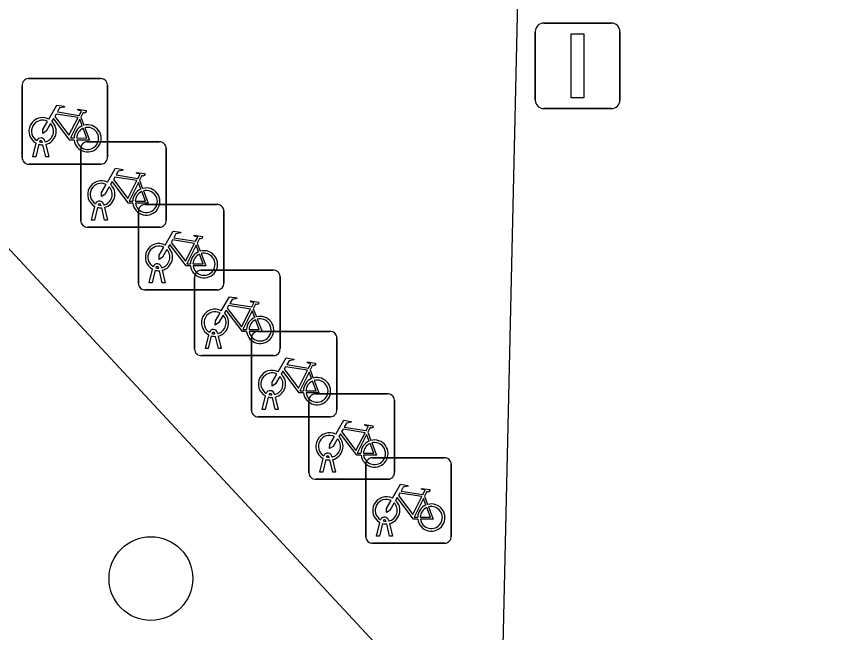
# Model space of a CAD drawing. Extents: x 162172 to 163187, y 382874 to 383685.
# Drawn here: x 162963.83 to 162973.39, y 383552.36 to 383559.56 of the extents above; entities that cross this region are included whole.
import ezdxf

# ---------------------------------------------------------------- set-up
doc = ezdxf.new("R2010")
doc.units = 0
for name, color, linetype in [('IMGEO_Boom', 7, 'Continuous'), ('IMGEO_Fietsenrek', 7, 'Continuous'), ('IMGEO_Groenvoorziening', 7, 'Continuous'), ('IMGEO_Lichtmast', 7, 'Continuous'), ('IMGEO_Lijnafwatering', 7, 'Continuous'), ('IMGEO_Voetgangersgebied_open', 7, 'Continuous')]:
    doc.layers.add(name, color=color, linetype=linetype)

msp = doc.modelspace()

# ---------------------------------------------------------------- linework, layer by layer
at = {"layer": 'IMGEO_Boom'}
msp.add_circle((162965.4, 383552.99), 0.4892, dxfattribs=at)
at = {"layer": 'IMGEO_Fietsenrek'}
for p, q in [((162963.9689, 383558.8355), (162964.8098, 383558.8355)), ((162964.8098, 383558.8355), (162963.9689, 383558.8355)), ((162963.8945, 383557.9109), (162963.8945, 383558.7518)), ((162963.8945, 383558.7518), (162963.8945, 383557.9109)), ((162964.8935, 383558.7611), (162964.8935, 383557.9202)), ((162964.8935, 383557.9202), (162964.8935, 383558.7611)), ((162964.5812, 383558.3852), (162964.6175, 383558.29)), ((162964.1626, 383558.1034), (162964.1644, 383558.0955)), ((162964.6549, 383558.0975), (162965.4958, 383558.0975)), ((162965.4958, 383558.0975), (162964.6549, 383558.0975)), ((162964.0215, 383557.9203), (162964.0598, 383558.0803)), ((162964.0902, 383558.0681), (162964.0549, 383557.9203)), ((162964.1319, 383558.0919), (162964.1309, 383558.0962)), ((162964.173, 383557.9203), (162964.1391, 383558.062)), ((162964.1714, 383558.0663), (162964.2064, 383557.9203)), ((162964.5805, 383557.1729), (162964.5805, 383558.0138)), ((162964.5805, 383558.0138), (162964.5805, 383557.1729)), ((162965.5795, 383558.0231), (162965.5795, 383557.1822)), ((162965.5795, 383557.1822), (162965.5795, 383558.0231)), ((162964.0549, 383557.9203), (162964.0215, 383557.9203)), ((162964.2064, 383557.9203), (162964.173, 383557.9203)), ((162964.8191, 383557.8365), (162963.9782, 383557.8365)), ((162963.9782, 383557.8365), (162964.8191, 383557.8365)), ((162965.2672, 383557.6472), (162965.3035, 383557.552)), ((162964.7075, 383557.1823), (162964.7458, 383557.3423)), ((162964.8179, 383557.3539), (162964.8169, 383557.3582)), ((162964.8486, 383557.3654), (162964.8504, 383557.3575)), ((162965.3289, 383557.3635), (162966.1698, 383557.3635)), ((162966.1698, 383557.3635), (162965.3289, 383557.3635)), ((162964.7762, 383557.3301), (162964.7409, 383557.1823)), ((162964.859, 383557.1823), (162964.8251, 383557.324)), ((162964.8574, 383557.3283), (162964.8924, 383557.1823)), ((162965.2545, 383556.4389), (162965.2545, 383557.2798)), ((162965.2545, 383557.2798), (162965.2545, 383556.4389)), ((162966.2535, 383557.2891), (162966.2535, 383556.4482)), ((162966.2535, 383556.4482), (162966.2535, 383557.2891)), ((162964.7409, 383557.1823), (162964.7075, 383557.1823)), ((162964.8924, 383557.1823), (162964.859, 383557.1823)), ((162965.5051, 383557.0985), (162964.6642, 383557.0985)), ((162964.6642, 383557.0985), (162965.5051, 383557.0985)), ((162965.9412, 383556.9132), (162965.9775, 383556.818)), ((162965.3815, 383556.4483), (162965.4198, 383556.6083)), ((162965.4502, 383556.5961), (162965.4149, 383556.4483)), ((162965.4919, 383556.6199), (162965.4909, 383556.6242)), ((162965.533, 383556.4483), (162965.4991, 383556.59)), ((162965.5226, 383556.6314), (162965.5244, 383556.6235)), ((162965.5314, 383556.5943), (162965.5664, 383556.4483)), ((162965.9849, 383556.5955), (162966.8258, 383556.5955)), ((162966.8258, 383556.5955), (162965.9849, 383556.5955)), ((162965.9105, 383555.6709), (162965.9105, 383556.5118)), ((162965.9105, 383556.5118), (162965.9105, 383555.6709)), ((162966.9095, 383556.5211), (162966.9095, 383555.6802)), ((162966.9095, 383555.6802), (162966.9095, 383556.5211)), ((162965.4149, 383556.4483), (162965.3815, 383556.4483)), ((162965.5664, 383556.4483), (162965.533, 383556.4483)), ((162966.1791, 383556.3645), (162965.3382, 383556.3645)), ((162965.3382, 383556.3645), (162966.1791, 383556.3645)), ((162966.5972, 383556.1452), (162966.6335, 383556.05)), ((162966.0375, 383555.6803), (162966.0758, 383555.8403)), ((162966.1062, 383555.8281), (162966.0709, 383555.6803)), ((162966.1479, 383555.8519), (162966.1469, 383555.8562)), ((162966.189, 383555.6803), (162966.1551, 383555.822)), ((162966.1786, 383555.8634), (162966.1804, 383555.8555)), ((162966.1874, 383555.8263), (162966.2224, 383555.6803)), ((162966.6499, 383555.8805), (162967.4908, 383555.8805)), ((162967.4908, 383555.8805), (162966.6499, 383555.8805)), ((162967.5745, 383555.8061), (162967.5745, 383554.9652)), ((162967.5745, 383554.9652), (162967.5745, 383555.8061)), ((162966.5755, 383554.9559), (162966.5755, 383555.7968)), ((162966.5755, 383555.7968), (162966.5755, 383554.9559)), ((162966.0709, 383555.6803), (162966.0375, 383555.6803)), ((162966.2224, 383555.6803), (162966.189, 383555.6803)), ((162966.8351, 383555.5965), (162965.9942, 383555.5965)), ((162965.9942, 383555.5965), (162966.8351, 383555.5965)), ((162967.2622, 383555.4302), (162967.2985, 383555.335)), ((162966.8129, 383555.1369), (162966.8119, 383555.1412)), ((162966.8436, 383555.1484), (162966.8454, 383555.1405)), ((162967.3219, 383555.1505), (162968.1628, 383555.1505)), ((162968.1628, 383555.1505), (162967.3219, 383555.1505)), ((162966.7025, 383554.9653), (162966.7408, 383555.1253)), ((162966.7712, 383555.1131), (162966.7359, 383554.9653)), ((162966.854, 383554.9653), (162966.8201, 383555.107)), ((162966.8524, 383555.1113), (162966.8874, 383554.9653)), ((162967.2475, 383554.2259), (162967.2475, 383555.0668)), ((162967.2475, 383555.0668), (162967.2475, 383554.2259)), ((162968.2465, 383555.0761), (162968.2465, 383554.2352)), ((162968.2465, 383554.2352), (162968.2465, 383555.0761)), ((162966.7359, 383554.9653), (162966.7025, 383554.9653)), ((162966.8874, 383554.9653), (162966.854, 383554.9653)), ((162967.5001, 383554.8815), (162966.6592, 383554.8815)), ((162966.6592, 383554.8815), (162967.5001, 383554.8815)), ((162967.9342, 383554.7002), (162967.9705, 383554.605)), ((162967.3745, 383554.2353), (162967.4128, 383554.3953)), ((162967.4432, 383554.3831), (162967.4079, 383554.2353)), ((162967.4849, 383554.4069), (162967.4839, 383554.4112)), ((162967.526, 383554.2353), (162967.4921, 383554.377)), ((162967.5156, 383554.4184), (162967.5174, 383554.4105)), ((162967.5244, 383554.3813), (162967.5594, 383554.2353)), ((162967.9859, 383554.4025), (162968.8268, 383554.4025)), ((162968.8268, 383554.4025), (162967.9859, 383554.4025)), ((162967.9115, 383553.4779), (162967.9115, 383554.3188)), ((162967.9115, 383554.3188), (162967.9115, 383553.4779)), ((162968.9105, 383554.3281), (162968.9105, 383553.4872)), ((162968.9105, 383553.4872), (162968.9105, 383554.3281)), ((162967.4079, 383554.2353), (162967.3745, 383554.2353)), ((162967.5594, 383554.2353), (162967.526, 383554.2353)), ((162968.1721, 383554.1515), (162967.3312, 383554.1515)), ((162967.3312, 383554.1515), (162968.1721, 383554.1515)), ((162968.5982, 383553.9522), (162968.6345, 383553.857)), ((162968.0385, 383553.4873), (162968.0768, 383553.6473)), ((162968.1072, 383553.6351), (162968.0719, 383553.4873)), ((162968.1489, 383553.6589), (162968.1479, 383553.6632)), ((162968.19, 383553.4873), (162968.1561, 383553.629)), ((162968.1796, 383553.6704), (162968.1814, 383553.6625)), ((162968.1884, 383553.6333), (162968.2234, 383553.4873)), ((162968.0719, 383553.4873), (162968.0385, 383553.4873)), ((162968.2234, 383553.4873), (162968.19, 383553.4873)), ((162968.8361, 383553.4035), (162967.9952, 383553.4035)), ((162967.9952, 383553.4035), (162968.8361, 383553.4035))]:
    msp.add_line(p, q, dxfattribs=at)
for points in [[(162964.2071, 383558.3622), (162964.3018, 383558.5257), (162964.388, 383558.5119), (162964.3897, 383558.5032), (162964.3336, 383558.4923), (162964.3074, 383558.447), (162964.5626, 383558.4062)], [(162964.5497, 383558.381), (162964.2929, 383558.422), (162964.2762, 383558.3932), (162964.4432, 383558.1729), (162964.5497, 383558.381)], [(162964.5626, 383558.4062), (162964.5876, 383558.455), (162964.5825, 383558.459), (162964.5593, 383558.4627), (162964.5466, 383558.4702), (162964.5456, 383558.4733), (162964.5478, 383558.4779), (162964.6426, 383558.4628), (162964.6449, 383558.4525), (162964.6355, 383558.4401), (162964.6231, 383558.4337), (162964.6086, 383558.4399), (162964.5812, 383558.3852)], [(162964.2278, 383558.3097), (162964.1762, 383558.2205), (162964.1363, 383558.1945), (162964.1375, 383558.242), (162964.192, 383558.3362)], [(162964.5028, 383558.1175), (162964.4531, 383558.1176), (162964.2624, 383558.3693), (162964.2434, 383558.3365)], [(162964.5977, 383558.283), (162964.5684, 383558.3598), (162964.459, 383558.1417), (162964.5017, 383558.1416)], [(162964.5317, 383558.1415), (162964.6516, 383558.1413), (162964.6084, 383558.2549)], [(162964.6282, 383558.2618), (162964.6832, 383558.1172), (162964.5331, 383558.1175)], [(162964.8931, 383557.6242), (162964.9878, 383557.7877), (162965.074, 383557.7739), (162965.0757, 383557.7652), (162965.0196, 383557.7543), (162964.9934, 383557.709), (162965.2486, 383557.6682)], [(162965.2486, 383557.6682), (162965.2736, 383557.717), (162965.2685, 383557.721), (162965.2453, 383557.7247), (162965.2326, 383557.7322), (162965.2316, 383557.7353), (162965.2338, 383557.7399), (162965.3286, 383557.7248), (162965.3309, 383557.7145), (162965.3215, 383557.7021), (162965.3091, 383557.6957), (162965.2946, 383557.7019), (162965.2672, 383557.6472)], [(162965.1888, 383557.3795), (162965.1391, 383557.3796), (162964.9484, 383557.6313), (162964.9294, 383557.5985)], [(162965.2357, 383557.643), (162964.9789, 383557.684), (162964.9622, 383557.6552), (162965.1292, 383557.4349), (162965.2357, 383557.643)], [(162965.2837, 383557.545), (162965.2544, 383557.6218), (162965.145, 383557.4037), (162965.1877, 383557.4036)], [(162964.9138, 383557.5717), (162964.8622, 383557.4825), (162964.8223, 383557.4565), (162964.8235, 383557.504), (162964.878, 383557.5982)], [(162965.3142, 383557.5238), (162965.3692, 383557.3792), (162965.2191, 383557.3795)], [(162965.2177, 383557.4035), (162965.3376, 383557.4033), (162965.2944, 383557.5169)], [(162965.5671, 383556.8902), (162965.6618, 383557.0537), (162965.748, 383557.0399), (162965.7497, 383557.0312), (162965.6936, 383557.0203), (162965.6674, 383556.975), (162965.9226, 383556.9342)], [(162965.9097, 383556.909), (162965.6529, 383556.95), (162965.6362, 383556.9212), (162965.8032, 383556.7009), (162965.9097, 383556.909)], [(162965.9226, 383556.9342), (162965.9476, 383556.983), (162965.9425, 383556.987), (162965.9193, 383556.9907), (162965.9066, 383556.9982), (162965.9056, 383557.0013), (162965.9078, 383557.0059), (162966.0026, 383556.9908), (162966.0049, 383556.9805), (162965.9955, 383556.9681), (162965.9831, 383556.9617), (162965.9686, 383556.9679), (162965.9412, 383556.9132)], [(162965.5878, 383556.8377), (162965.5362, 383556.7485), (162965.4963, 383556.7225), (162965.4975, 383556.77), (162965.552, 383556.8642)], [(162965.8628, 383556.6455), (162965.8131, 383556.6456), (162965.6224, 383556.8973), (162965.6034, 383556.8645)], [(162965.9577, 383556.811), (162965.9284, 383556.8878), (162965.819, 383556.6697), (162965.8617, 383556.6696)], [(162965.8917, 383556.6695), (162966.0116, 383556.6693), (162965.9684, 383556.7829)], [(162965.9882, 383556.7898), (162966.0432, 383556.6452), (162965.8931, 383556.6455)], [(162966.2231, 383556.1222), (162966.3178, 383556.2857), (162966.404, 383556.2719), (162966.4057, 383556.2632), (162966.3496, 383556.2523), (162966.3234, 383556.207), (162966.5786, 383556.1662)], [(162966.5786, 383556.1662), (162966.6036, 383556.215), (162966.5985, 383556.219), (162966.5753, 383556.2227), (162966.5626, 383556.2302), (162966.5616, 383556.2333), (162966.5638, 383556.2379), (162966.6586, 383556.2228), (162966.6609, 383556.2125), (162966.6515, 383556.2001), (162966.6391, 383556.1937), (162966.6246, 383556.1999), (162966.5972, 383556.1452)], [(162966.2438, 383556.0697), (162966.1922, 383555.9805), (162966.1523, 383555.9545), (162966.1535, 383556.002), (162966.208, 383556.0962)], [(162966.5188, 383555.8775), (162966.4691, 383555.8776), (162966.2784, 383556.1293), (162966.2594, 383556.0965)], [(162966.5657, 383556.141), (162966.3089, 383556.182), (162966.2922, 383556.1532), (162966.4592, 383555.9329), (162966.5657, 383556.141)], [(162966.6137, 383556.043), (162966.5844, 383556.1198), (162966.475, 383555.9017), (162966.5177, 383555.9016)], [(162966.5477, 383555.9015), (162966.6676, 383555.9013), (162966.6244, 383556.0149)], [(162966.6442, 383556.0218), (162966.6992, 383555.8772), (162966.5491, 383555.8775)], [(162966.8881, 383555.4072), (162966.9828, 383555.5707), (162967.069, 383555.5569), (162967.0707, 383555.5482), (162967.0146, 383555.5373), (162966.9884, 383555.492), (162967.2436, 383555.4512)], [(162967.2436, 383555.4512), (162967.2686, 383555.5), (162967.2635, 383555.504), (162967.2403, 383555.5077), (162967.2276, 383555.5152), (162967.2266, 383555.5183), (162967.2288, 383555.5229), (162967.3236, 383555.5078), (162967.3259, 383555.4975), (162967.3165, 383555.4851), (162967.3041, 383555.4787), (162967.2896, 383555.4849), (162967.2622, 383555.4302)], [(162967.2307, 383555.426), (162966.9739, 383555.467), (162966.9572, 383555.4382), (162967.1242, 383555.2179), (162967.2307, 383555.426)], [(162966.9088, 383555.3547), (162966.8572, 383555.2655), (162966.8173, 383555.2395), (162966.8185, 383555.287), (162966.873, 383555.3812)], [(162967.1838, 383555.1625), (162967.1341, 383555.1626), (162966.9434, 383555.4143), (162966.9244, 383555.3815)], [(162967.2787, 383555.328), (162967.2494, 383555.4048), (162967.14, 383555.1867), (162967.1827, 383555.1866)], [(162967.2127, 383555.1865), (162967.3326, 383555.1863), (162967.2894, 383555.2999)], [(162967.3092, 383555.3068), (162967.3642, 383555.1622), (162967.2141, 383555.1625)], [(162967.5601, 383554.6772), (162967.6548, 383554.8407), (162967.741, 383554.8269), (162967.7427, 383554.8182), (162967.6866, 383554.8073), (162967.6604, 383554.762), (162967.9156, 383554.7212)], [(162967.9156, 383554.7212), (162967.9406, 383554.77), (162967.9355, 383554.774), (162967.9123, 383554.7777), (162967.8996, 383554.7852), (162967.8986, 383554.7883), (162967.9008, 383554.7929), (162967.9956, 383554.7778), (162967.9979, 383554.7675), (162967.9885, 383554.7551), (162967.9761, 383554.7487), (162967.9616, 383554.7549), (162967.9342, 383554.7002)], [(162967.8558, 383554.4325), (162967.8061, 383554.4326), (162967.6154, 383554.6843), (162967.5964, 383554.6515)], [(162967.9027, 383554.696), (162967.6459, 383554.737), (162967.6292, 383554.7082), (162967.7962, 383554.4879), (162967.9027, 383554.696)], [(162967.9507, 383554.598), (162967.9214, 383554.6748), (162967.812, 383554.4567), (162967.8547, 383554.4566)], [(162967.5808, 383554.6247), (162967.5292, 383554.5355), (162967.4893, 383554.5095), (162967.4905, 383554.557), (162967.545, 383554.6512)], [(162967.8847, 383554.4565), (162968.0046, 383554.4563), (162967.9614, 383554.5699)], [(162967.9812, 383554.5768), (162968.0362, 383554.4322), (162967.8861, 383554.4325)], [(162968.2241, 383553.9292), (162968.3188, 383554.0927), (162968.405, 383554.0789), (162968.4067, 383554.0702), (162968.3506, 383554.0593), (162968.3244, 383554.014), (162968.5796, 383553.9732)], [(162968.5667, 383553.948), (162968.3099, 383553.989), (162968.2932, 383553.9602), (162968.4602, 383553.7399), (162968.5667, 383553.948)], [(162968.5796, 383553.9732), (162968.6046, 383554.022), (162968.5995, 383554.026), (162968.5763, 383554.0297), (162968.5636, 383554.0372), (162968.5626, 383554.0403), (162968.5648, 383554.0449), (162968.6596, 383554.0298), (162968.6619, 383554.0195), (162968.6525, 383554.0071), (162968.6401, 383554.0007), (162968.6256, 383554.0069), (162968.5982, 383553.9522)], [(162968.2448, 383553.8767), (162968.1932, 383553.7875), (162968.1533, 383553.7615), (162968.1545, 383553.809), (162968.209, 383553.9032)], [(162968.5198, 383553.6845), (162968.4701, 383553.6846), (162968.2794, 383553.9363), (162968.2604, 383553.9035)], [(162968.6147, 383553.85), (162968.5854, 383553.9268), (162968.476, 383553.7087), (162968.5187, 383553.7086)], [(162968.5487, 383553.7085), (162968.6686, 383553.7083), (162968.6254, 383553.8219)], [(162968.6452, 383553.8288), (162968.7002, 383553.6842), (162968.5501, 383553.6845)]]:
    msp.add_lwpolyline(points, dxfattribs=at)
for centre, radius, start, end in [((162963.9722, 383558.7576), 0.0779, 92.4484, 184.28452), ((162963.9722, 383558.7576), 0.0779, 92.4484, 184.28452), ((162964.8156, 383558.7578), 0.0779, 2.4484, 94.28452), ((162964.8156, 383558.7578), 0.0779, 2.4484, 94.28452), ((162964.1341, 383558.2209), 0.159, 62.67661, 242.13685), ((162964.1341, 383558.2209), 0.129, 63.31916, 238.90302), ((162964.1341, 383558.2209), 0.129, 283.60429, 43.43025), ((162964.1341, 383558.2209), 0.159, 283.5766, 46.60424), ((162964.6607, 383558.1369), 0.159, 187.0065, 105.77075), ((162964.6607, 383558.1369), 0.159, 113.3408, 178.32165), ((162964.6607, 383558.1369), 0.129, 113.92302, 177.95563), ((162964.6607, 383558.1369), 0.129, 188.67146, 104.58832), ((162964.1139, 383558.0923), 0.0499, 12.8025, 158.69338), ((162964.1139, 383558.0923), 0.0174, 12.8025, 163.45023), ((162964.1341, 383558.2209), 0.129, 253.41502, 269.02044), ((162964.6582, 383558.0196), 0.0779, 92.4484, 184.28452), ((162964.6582, 383558.0196), 0.0779, 92.4484, 184.28452), ((162965.5016, 383558.0198), 0.0779, 2.4484, 94.28452), ((162965.5016, 383558.0198), 0.0779, 2.4484, 94.28452), ((162964.1341, 383558.2209), 0.159, 253.99666, 271.78671), ((162963.9724, 383557.9142), 0.0779, 182.4484, 274.28452), ((162963.9724, 383557.9142), 0.0779, 182.4484, 274.28452), ((162964.8158, 383557.9144), 0.0779, 272.4484, 4.28452), ((162964.8158, 383557.9144), 0.0779, 272.4484, 4.28452), ((162964.8201, 383557.4829), 0.159, 62.67661, 242.13685), ((162964.8201, 383557.4829), 0.129, 63.31916, 238.90302), ((162964.8201, 383557.4829), 0.129, 283.60429, 43.43025), ((162964.8201, 383557.4829), 0.159, 283.5766, 46.60424), ((162965.3467, 383557.3989), 0.159, 113.3408, 178.32165), ((162965.3467, 383557.3989), 0.159, 187.0065, 105.77075), ((162965.3467, 383557.3989), 0.129, 188.67146, 104.58832), ((162965.3467, 383557.3989), 0.129, 113.92302, 177.95563), ((162964.7999, 383557.3543), 0.0499, 12.8025, 158.69338), ((162964.7999, 383557.3543), 0.0174, 12.8025, 163.45023), ((162964.8201, 383557.4829), 0.129, 253.41502, 269.02044), ((162965.3322, 383557.2856), 0.0779, 92.4484, 184.28452), ((162965.3322, 383557.2856), 0.0779, 92.4484, 184.28452), ((162966.1756, 383557.2858), 0.0779, 2.4484, 94.28452), ((162966.1756, 383557.2858), 0.0779, 2.4484, 94.28452), ((162964.8201, 383557.4829), 0.159, 253.99666, 271.78671), ((162964.6584, 383557.1762), 0.0779, 182.4484, 274.28452), ((162964.6584, 383557.1762), 0.0779, 182.4484, 274.28452), ((162965.5018, 383557.1764), 0.0779, 272.4484, 4.28452), ((162965.5018, 383557.1764), 0.0779, 272.4484, 4.28452), ((162965.4941, 383556.7489), 0.159, 62.67661, 242.13685), ((162965.4941, 383556.7489), 0.129, 63.31916, 238.90302), ((162965.4941, 383556.7489), 0.159, 283.5766, 46.60424), ((162965.4941, 383556.7489), 0.129, 283.60429, 43.43025), ((162966.0207, 383556.6649), 0.159, 113.3408, 178.32165), ((162966.0207, 383556.6649), 0.159, 187.0065, 105.77075), ((162966.0207, 383556.6649), 0.129, 113.92302, 177.95563), ((162966.0207, 383556.6649), 0.129, 188.67146, 104.58832), ((162965.4739, 383556.6203), 0.0499, 12.8025, 158.69338), ((162965.4941, 383556.7489), 0.159, 253.99666, 271.78671), ((162965.4739, 383556.6203), 0.0174, 12.8025, 163.45023), ((162965.4941, 383556.7489), 0.129, 253.41502, 269.02044), ((162965.9882, 383556.5176), 0.0779, 92.4484, 184.28452), ((162965.9882, 383556.5176), 0.0779, 92.4484, 184.28452), ((162966.8316, 383556.5178), 0.0779, 2.4484, 94.28452), ((162966.8316, 383556.5178), 0.0779, 2.4484, 94.28452), ((162965.3324, 383556.4422), 0.0779, 182.4484, 274.28452), ((162965.3324, 383556.4422), 0.0779, 182.4484, 274.28452), ((162966.1758, 383556.4424), 0.0779, 272.4484, 4.28452), ((162966.1758, 383556.4424), 0.0779, 272.4484, 4.28452), ((162966.1501, 383555.9809), 0.159, 62.67661, 242.13685), ((162966.1501, 383555.9809), 0.129, 63.31916, 238.90302), ((162966.1501, 383555.9809), 0.159, 283.5766, 46.60424), ((162966.1501, 383555.9809), 0.129, 283.60429, 43.43025), ((162966.6767, 383555.8969), 0.159, 113.3408, 178.32165), ((162966.6767, 383555.8969), 0.159, 187.0065, 105.77075), ((162966.6767, 383555.8969), 0.129, 113.92302, 177.95563), ((162966.6767, 383555.8969), 0.129, 188.67146, 104.58832), ((162966.1299, 383555.8523), 0.0499, 12.8025, 158.69338), ((162966.1501, 383555.9809), 0.159, 253.99666, 271.78671), ((162966.1299, 383555.8523), 0.0174, 12.8025, 163.45023), ((162966.1501, 383555.9809), 0.129, 253.41502, 269.02044), ((162966.6532, 383555.8026), 0.0779, 92.4484, 184.28452), ((162966.6532, 383555.8026), 0.0779, 92.4484, 184.28452), ((162967.4966, 383555.8028), 0.0779, 2.4484, 94.28452), ((162967.4966, 383555.8028), 0.0779, 2.4484, 94.28452), ((162965.9884, 383555.6742), 0.0779, 182.4484, 274.28452), ((162965.9884, 383555.6742), 0.0779, 182.4484, 274.28452), ((162966.8318, 383555.6744), 0.0779, 272.4484, 4.28452), ((162966.8318, 383555.6744), 0.0779, 272.4484, 4.28452), ((162966.8151, 383555.2659), 0.159, 62.67661, 242.13685), ((162966.8151, 383555.2659), 0.129, 63.31916, 238.90302), ((162966.8151, 383555.2659), 0.129, 283.60429, 43.43025), ((162966.8151, 383555.2659), 0.159, 283.5766, 46.60424), ((162967.3417, 383555.1819), 0.159, 113.3408, 178.32165), ((162967.3417, 383555.1819), 0.159, 187.0065, 105.77075), ((162967.3417, 383555.1819), 0.129, 113.92302, 177.95563), ((162967.3417, 383555.1819), 0.129, 188.67146, 104.58832), ((162966.7949, 383555.1373), 0.0499, 12.8025, 158.69338), ((162966.7949, 383555.1373), 0.0174, 12.8025, 163.45023), ((162966.8151, 383555.2659), 0.129, 253.41502, 269.02044), ((162967.3252, 383555.0726), 0.0779, 92.4484, 184.28452), ((162967.3252, 383555.0726), 0.0779, 92.4484, 184.28452), ((162968.1686, 383555.0728), 0.0779, 2.4484, 94.28452), ((162968.1686, 383555.0728), 0.0779, 2.4484, 94.28452), ((162966.8151, 383555.2659), 0.159, 253.99666, 271.78671), ((162966.6534, 383554.9592), 0.0779, 182.4484, 274.28452), ((162966.6534, 383554.9592), 0.0779, 182.4484, 274.28452), ((162967.4968, 383554.9594), 0.0779, 272.4484, 4.28452), ((162967.4968, 383554.9594), 0.0779, 272.4484, 4.28452), ((162967.4871, 383554.5359), 0.159, 62.67661, 242.13685), ((162967.4871, 383554.5359), 0.129, 63.31916, 238.90302), ((162967.4871, 383554.5359), 0.129, 283.60429, 43.43025), ((162967.4871, 383554.5359), 0.159, 283.5766, 46.60424), ((162968.0137, 383554.4519), 0.159, 113.3408, 178.32165), ((162968.0137, 383554.4519), 0.159, 187.0065, 105.77075), ((162968.0137, 383554.4519), 0.129, 113.92302, 177.95563), ((162968.0137, 383554.4519), 0.129, 188.67146, 104.58832), ((162967.4669, 383554.4073), 0.0499, 12.8025, 158.69338), ((162967.4871, 383554.5359), 0.159, 253.99666, 271.78671), ((162967.4669, 383554.4073), 0.0174, 12.8025, 163.45023), ((162967.4871, 383554.5359), 0.129, 253.41502, 269.02044), ((162967.9892, 383554.3246), 0.0779, 92.4484, 184.28452), ((162967.9892, 383554.3246), 0.0779, 92.4484, 184.28452), ((162968.8326, 383554.3248), 0.0779, 2.4484, 94.28452), ((162968.8326, 383554.3248), 0.0779, 2.4484, 94.28452), ((162967.3254, 383554.2292), 0.0779, 182.4484, 274.28452), ((162967.3254, 383554.2292), 0.0779, 182.4484, 274.28452), ((162968.1688, 383554.2294), 0.0779, 272.4484, 4.28452), ((162968.1688, 383554.2294), 0.0779, 272.4484, 4.28452), ((162968.1511, 383553.7879), 0.159, 62.67661, 242.13685), ((162968.1511, 383553.7879), 0.129, 63.31916, 238.90302), ((162968.1511, 383553.7879), 0.159, 283.5766, 46.60424), ((162968.1511, 383553.7879), 0.129, 283.60429, 43.43025), ((162968.6777, 383553.7039), 0.159, 113.3408, 178.32165), ((162968.6777, 383553.7039), 0.159, 187.0065, 105.77075), ((162968.6777, 383553.7039), 0.129, 113.92302, 177.95563), ((162968.6777, 383553.7039), 0.129, 188.67146, 104.58832), ((162968.1309, 383553.6593), 0.0499, 12.8025, 158.69338), ((162968.1511, 383553.7879), 0.159, 253.99666, 271.78671), ((162968.1309, 383553.6593), 0.0174, 12.8025, 163.45023), ((162968.1511, 383553.7879), 0.129, 253.41502, 269.02044), ((162967.9894, 383553.4812), 0.0779, 182.4484, 274.28452), ((162967.9894, 383553.4812), 0.0779, 182.4484, 274.28452), ((162968.8328, 383553.4814), 0.0779, 272.4484, 4.28452), ((162968.8328, 383553.4814), 0.0779, 272.4484, 4.28452)]:
    msp.add_arc(centre, radius, start, end, dxfattribs=at)
at = {"layer": 'IMGEO_Groenvoorziening'}
msp.add_lwpolyline([(162969.753, 383545.304), (162972.887, 383546.72), (162972.731, 383547.146), (162971.94, 383548.011), (162969.479, 383550.663), (162961.435, 383559.33), (162961.159, 383559.643), (162957.551, 383563.744), (162952.942, 383568.982)], dxfattribs=at)
at = {"layer": 'IMGEO_Lichtmast'}
for p, q in [((162969.9921, 383559.4845), (162970.7819, 383559.4845)), ((162970.7819, 383559.4845), (162969.9921, 383559.4845)), ((162969.8921, 383558.5855), (162969.8921, 383559.3845)), ((162969.8921, 383559.3845), (162969.8921, 383558.5855)), ((162970.8819, 383559.3845), (162970.8819, 383558.5855)), ((162970.8819, 383558.5855), (162970.8819, 383559.3845)), ((162970.7819, 383558.4855), (162969.9921, 383558.4855)), ((162969.9921, 383558.4855), (162970.7819, 383558.4855))]:
    msp.add_line(p, q, dxfattribs=at)
msp.add_lwpolyline([(162970.312, 383559.36), (162970.462, 383559.36), (162970.462, 383558.61), (162970.312, 383558.61), (162970.312, 383559.36)], dxfattribs=at)
for centre, start, end in [((162969.9921, 383559.3845), 90, 180), ((162969.9921, 383559.3845), 90, 180), ((162970.7819, 383559.3845), 0, 90), ((162970.7819, 383559.3845), 360, 90), ((162969.9921, 383558.5855), 180, 270), ((162969.9921, 383558.5855), 180, 270), ((162970.7819, 383558.5855), 270, 0), ((162970.7819, 383558.5855), 270, 0)]:
    msp.add_arc(centre, 0.1, start, end, dxfattribs=at)
at = {"layer": 'IMGEO_Lijnafwatering'}
msp.add_lwpolyline([(162969.823, 383565.744), (162969.479, 383550.663)], dxfattribs=at)
at = {"layer": 'IMGEO_Voetgangersgebied_open'}
msp.add_lwpolyline([(162947.001, 383575.398), (162951.22, 383570.713), (162952.942, 383568.982), (162957.551, 383563.744), (162961.248, 383567.156), (162963.453, 383569.19), (162967.207, 383565.119), (162961.159, 383559.643), (162961.435, 383559.33), (162969.479, 383550.663), (162971.94, 383548.011), (162972.731, 383547.146), (162972.887, 383546.72), (162973.901, 383544.51)], dxfattribs=at)

doc.saveas('drawing.dxf')
